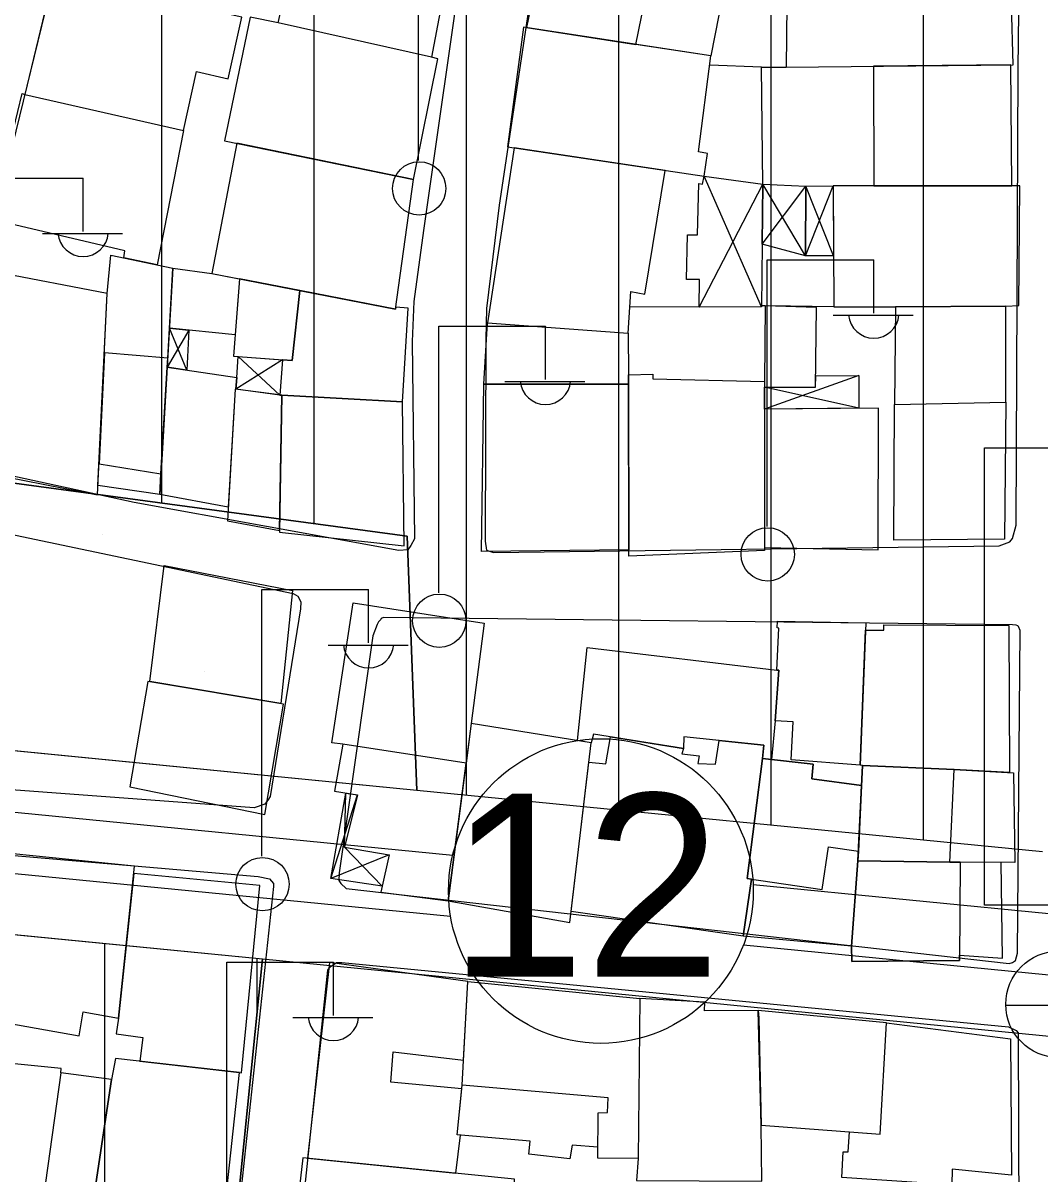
# Model space of a CAD drawing. Extents: x 417997 to 421451, y 4451742 to 4455216.
# Drawn here: x 419556.9 to 419623.6, y 4452478.4 to 4452553.9 of the extents above; entities that cross this region are included whole.
import ezdxf

# ---------------------------------------------------------------- set-up
doc = ezdxf.new("R2010")
doc.units = 0
for name, color, linetype in [('ADA', 7, 'Continuous'), ('ADAKENARI', 7, 'Continuous'), ('B_Mesken', 7, 'Continuous'), ('B_Sundurma', 7, 'Continuous'), ('B_Teras', 7, 'Continuous'), ('Default', 7, 'Continuous'), ('KALDIRIM', 7, 'Continuous'), ('KD_DAIRE', 7, 'Continuous'), ('KD_YGEN', 7, 'Continuous'), ('LJ_SEMBOL', 7, 'Continuous'), ('PL_AYA_PARK_DINLENME', 7, 'Continuous'), ('PL_KON_MEV_350', 7, 'Continuous'), ('PL_SAY_ILKOGRETIM', 7, 'Continuous'), ('S_Elektrik_Diregi', 7, 'Continuous'), ('S_Rogar_Kapagi', 7, 'Continuous'), ('Sinir_Duvar_tek_tarafa_ait', 7, 'Continuous'), ('TR_ORTAYOGUNKONUT', 7, 'Continuous'), ('TR_PARKALANI', 7, 'Continuous'), ('Yol_Sose', 7, 'Continuous')]:
    doc.layers.add(name, color=color, linetype=linetype)

# ---------------------------------------------------------------- blocks, each defined once
blk = doc.blocks.new('POINT_DISPLAY')
at = {"layer": 'Default'}
blk.add_line((0, 0), (0, 0), dxfattribs=at)

msp = doc.modelspace()

# ---------------------------------------------------------------- linework, layer by layer
at = {"layer": 'ADA'}
for p, q in [((419530.931, 4452527.141), (419582.069, 4452520.257)), ((419530.931, 4452527.141), (419582.069, 4452520.257)), ((419582.069, 4452520.257), (419582.687, 4452503.571)), ((419582.069, 4452520.257), (419582.687, 4452503.571)), ((419572.575, 4452492.506), (419567.658, 4452443.954)), ((419572.575, 4452492.506), (419567.658, 4452443.954))]:
    msp.add_line(p, q, dxfattribs=at)
at = {"layer": 'ADAKENARI'}
for p, q in [((419582.687, 4452503.571), (419524.438, 4452509.285)), ((419582.687, 4452503.571), (419524.438, 4452509.285)), ((419623.77, 4452499.541), (419582.687, 4452503.571)), ((419623.77, 4452499.541), (419582.687, 4452503.571)), ((419514.164, 4452498.235), (419572.575, 4452492.506)), ((419514.164, 4452498.235), (419572.575, 4452492.506)), ((419572.575, 4452492.506), (419624.884, 4452487.374)), ((419572.575, 4452492.506), (419624.884, 4452487.374))]:
    msp.add_line(p, q, dxfattribs=at)
at = {"layer": 'B_Mesken'}
for points in [[(419573.956, 4452555.491), (419571.611, 4452555.971), (419573.008, 4452562.379), (419575.577, 4452561.813), (419585.174, 4452559.685), (419583.65, 4452551.691), (419573.594, 4452553.94)], [(419597.073, 4452552.537), (419598.744, 4452560.782), (419591.693, 4452562.368), (419589.904, 4452553.632)], [(419601.999, 4452551.784), (419597.073, 4452552.537), (419598.744, 4452560.782), (419603.538, 4452559.703)], [(419621.618, 4452559.182), (419607.02, 4452559.252), (419606.933, 4452551.034), (419621.832, 4452551.202)], [(419556.97, 4452549.253), (419567.38, 4452546.884), (419568.231, 4452550.749), (419570.325, 4452550.263), (419571.217, 4452554.328), (419558.853, 4452557.082)], [(419583.65, 4452551.691), (419573.594, 4452553.94), (419571.759, 4452554.326), (419570.075, 4452546.213), (419582.485, 4452543.676), (419584.069, 4452551.59)], [(419588.644, 4452545.801), (419601.553, 4452543.878), (419601.778, 4452545.375), (419601.178, 4452545.477), (419601.999, 4452551.784), (419589.69, 4452553.665)], [(419612.669, 4452551.099), (419612.685, 4452543.252), (419621.746, 4452543.25), (419621.671, 4452551.2)], [(419567.38, 4452546.884), (419565.66, 4452538.066), (419563.459, 4452538.516), (419563.54, 4452538.995), (419554.786, 4452541.038), (419556.789, 4452549.306), (419556.97, 4452549.253)], [(419570.888, 4452546.047), (419569.242, 4452537.495), (419581.295, 4452535.159), (419582.485, 4452543.676)], [(419589.095, 4452545.734), (419587.342, 4452534.261), (419596.556, 4452533.59), (419596.745, 4452536.305), (419597.664, 4452536.142), (419598.996, 4452544.259)], [(419621.354, 4452535.359), (419622.214, 4452535.396), (419622.28, 4452543.25), (419610.015, 4452543.253), (419610.068, 4452535.318), (419614.116, 4452535.304)], [(419562.383, 4452536.191), (419562.612, 4452538.689), (419566.691, 4452537.856), (419565.821, 4452522.986), (419561.769, 4452523.583)], [(419555.071, 4452537.595), (419553.468, 4452524.598), (419561.74, 4452522.971), (419562.383, 4452536.191)], [(419570.78, 4452533.467), (419566.46, 4452533.919), (419566.691, 4452537.856), (419569.242, 4452537.495), (419571.067, 4452537.141)], [(419571.067, 4452537.141), (419570.671, 4452532.076), (419574.523, 4452531.784), (419575.007, 4452536.378)], [(419573.87, 4452531.833), (419573.709, 4452529.517), (419573.838, 4452529.5), (419581.764, 4452529.072), (419582.124, 4452535.214), (419581.313, 4452535.295), (419581.295, 4452535.159), (419575.007, 4452536.378), (419574.523, 4452531.784)], [(419605.523, 4452530.039), (419608.866, 4452530.027), (419608.923, 4452535.265), (419605.561, 4452535.377), (419605.523, 4452530.402)], [(419614.116, 4452535.304), (419614.055, 4452528.894), (419621.353, 4452529.048), (419621.354, 4452535.359)], [(419587.088, 4452530.229), (419587.342, 4452534.261), (419596.556, 4452533.59), (419596.589, 4452530.853), (419596.59, 4452530.237)], [(419570.32, 4452522.152), (419565.821, 4452522.986), (419565.901, 4452524.348), (419566.31, 4452531.341), (419570.892, 4452530.665), (419570.828, 4452529.904), (419570.776, 4452529.911)], [(419605.523, 4452530.402), (419605.507, 4452519.319), (419596.609, 4452518.951), (419596.589, 4452530.853), (419598.188, 4452530.887), (419598.187, 4452530.588)], [(419573.838, 4452529.5), (419570.776, 4452529.911), (419570.267, 4452521.252), (419573.69, 4452520.639)], [(419596.608, 4452519.352), (419586.932, 4452519.246), (419587.088, 4452530.229), (419596.59, 4452530.237)], [(419573.838, 4452529.5), (419573.688, 4452520.52), (419581.873, 4452519.611), (419581.764, 4452529.072)], [(419605.507, 4452519.505), (419612.972, 4452519.359), (419613.003, 4452528.656), (419605.521, 4452528.601)], [(419621.353, 4452529.048), (419621.263, 4452520.063), (419614.005, 4452519.988), (419614.055, 4452528.894)], [(419565.164, 4452510.707), (419566.108, 4452518.321), (419574.526, 4452516.696), (419573.768, 4452509.271)], [(419577.84, 4452506.605), (419577.123, 4452506.698), (419578.529, 4452515.878), (419587.108, 4452514.543), (419586.272, 4452507.962), (419585.933, 4452505.36)], [(419606.355, 4452514.23), (419606.376, 4452514.67), (419612.156, 4452514.569), (419611.785, 4452505.22), (419607.266, 4452505.576), (419607.395, 4452508.073), (419606.222, 4452508.14), (419606.448, 4452511.46), (419606.316, 4452511.468), (419606.465, 4452514.224)], [(419612.137, 4452514.091), (419613.337, 4452514.087), (419613.338, 4452514.446), (419621.558, 4452514.396), (419621.592, 4452504.739), (419617.968, 4452504.938), (419611.947, 4452505.199), (419611.785, 4452505.22)], [(419593.242, 4452506.844), (419593.869, 4452512.952), (419606.316, 4452511.468), (419606.448, 4452511.46), (419606.222, 4452508.14), (419605.981, 4452505.595), (419605.39, 4452505.662), (419605.46, 4452506.538), (419600.223, 4452507.091), (419600.208, 4452506.319), (419594.285, 4452507.257), (419594.145, 4452506.699)], [(419563.854, 4452503.793), (419572.73, 4452501.986), (419573.952, 4452509.24), (419565.034, 4452510.728)], [(419586.272, 4452507.962), (419584.757, 4452496.313), (419592.73, 4452494.889), (419594.145, 4452506.699)], [(419585.933, 4452505.36), (419577.84, 4452506.605), (419577.291, 4452503.519), (419578.806, 4452503.274), (419577.957, 4452499.85), (419580.887, 4452499.342), (419580.341, 4452496.893), (419584.757, 4452496.313)], [(419593.992, 4452505.418), (419595.109, 4452505.317), (419595.414, 4452507.079), (419600.208, 4452506.319), (419600.094, 4452505.976), (419601.237, 4452505.847), (419601.147, 4452505.343), (419602.292, 4452505.295), (419602.542, 4452506.846), (419605.46, 4452506.538), (419605.39, 4452505.662), (419604.387, 4452497.778), (419604.664, 4452497.738), (419604.114, 4452493.994), (419592.818, 4452495.623)], [(419611.647, 4452498.946), (419611.23, 4452493.351), (419604.114, 4452493.994), (419604.664, 4452497.738), (419604.387, 4452497.778), (419605.39, 4452505.662), (419608.699, 4452505.291), (419608.616, 4452504.335), (419611.884, 4452503.885), (419611.678, 4452499.579)], [(419617.668, 4452498.865), (419611.647, 4452498.946), (419611.947, 4452505.199), (419617.968, 4452504.938), (419621.855, 4452504.725), (419621.955, 4452498.829)], [(419555.983, 4452499.424), (419554.871, 4452488.466), (419560.543, 4452487.47), (419560.788, 4452489.041), (419563.116, 4452488.614), (419564.165, 4452498.598)], [(419621.134, 4452492.554), (419621.038, 4452498.837), (419618.36, 4452498.859), (419617.668, 4452498.865), (419611.647, 4452498.946), (419611.23, 4452493.351), (419611.257, 4452492.349), (419618.312, 4452492.4), (419618.315, 4452492.745)], [(419563.116, 4452488.614), (419562.973, 4452487.6), (419564.705, 4452487.355), (419564.515, 4452485.788), (419571.051, 4452485.06), (419571.191, 4452485.039), (419572.387, 4452497.33), (419564.113, 4452498.106)], [(419586.04, 4452491.032), (419576.974, 4452492.283), (419575.522, 4452479.425), (419585.253, 4452478.44), (419585.558, 4452480.938), (419585.352, 4452480.956), (419585.654, 4452483.987), (419580.98, 4452484.424), (419581.147, 4452486.419), (419585.764, 4452485.857)], [(419585.678, 4452484.228), (419586.04, 4452491.032), (419597.343, 4452489.913), (419597.228, 4452479.416), (419594.572, 4452479.426), (419594.579, 4452480.144), (419592.901, 4452480.29), (419592.738, 4452479.392), (419590.042, 4452479.702), (419590.145, 4452480.539), (419585.352, 4452480.956)], [(419597.228, 4452479.416), (419597.12, 4452477.956), (419605.346, 4452477.931), (419605.292, 4452481.588), (419605.097, 4452489.114), (419601.582, 4452489.102), (419601.594, 4452489.66), (419597.343, 4452489.913)], [(419605.292, 4452481.588), (419613.105, 4452480.998), (419613.53, 4452488.303), (419605.097, 4452489.114), (419605.152, 4452488.649)], [(419613.53, 4452488.303), (419621.662, 4452487.272), (419621.733, 4452478.325), (419617.826, 4452478.699), (419617.803, 4452477.679), (419610.591, 4452478.166), (419610.677, 4452479.847), (419610.997, 4452479.845), (419611.085, 4452481.151), (419613.105, 4452480.998)], [(419561.565, 4452477.319), (419562.664, 4452484.594), (419559.322, 4452485.024), (419559.362, 4452485.322), (419554.744, 4452485.777), (419553.453, 4452474.799), (419561.336, 4452473.934)], [(419561.336, 4452473.934), (419561.295, 4452473.696), (419569.756, 4452472.888), (419571.051, 4452485.06), (419562.929, 4452485.965), (419562.664, 4452484.594), (419561.565, 4452477.319)], [(419573.847, 4452467.483), (419588.521, 4452465.955), (419589.099, 4452478.05), (419575.221, 4452479.455)]]:
    msp.add_lwpolyline(points, close=True, dxfattribs=at)
at = {"layer": 'B_Sundurma'}
for p, q in [((419605.326, 4452535.306), (419601.553, 4452543.878)), ((419601.218, 4452535.28), (419605.412, 4452543.352)), ((419605.359, 4452539.429), (419608.237, 4452543.222)), ((419608.202, 4452538.658), (419605.412, 4452543.352)), ((419608.202, 4452538.658), (419610.015, 4452543.253)), ((419610.046, 4452538.652), (419608.237, 4452543.222)), ((419567.731, 4452533.786), (419566.31, 4452531.341)), ((419567.603, 4452531.15), (419566.46, 4452533.919)), ((419573.87, 4452531.833), (419570.828, 4452529.904)), ((419570.972, 4452532.053), (419573.709, 4452529.517)), ((419611.7, 4452530.797), (419605.521, 4452528.601)), ((419611.698, 4452528.647), (419605.523, 4452530.039)), ((419577.957, 4452499.85), (419578.038, 4452503.398)), ((419577.06, 4452497.798), (419578.806, 4452503.274)), ((419577.957, 4452499.85), (419580.429, 4452497.288)), ((419580.887, 4452499.342), (419577.06, 4452497.798))]:
    msp.add_line(p, q, dxfattribs=at)
for points in [[(419605.359, 4452539.429), (419605.326, 4452535.306), (419601.218, 4452535.28), (419601.244, 4452537.101), (419600.402, 4452537.104), (419600.452, 4452540.026), (419601.113, 4452540.044), (419601.204, 4452543.407), (419601.445, 4452543.366), (419601.553, 4452543.878), (419605.412, 4452543.352)], [(419608.202, 4452538.658), (419605.359, 4452539.429), (419605.412, 4452543.352), (419608.237, 4452543.222)], [(419610.046, 4452538.652), (419608.202, 4452538.658), (419608.237, 4452543.222), (419610.015, 4452543.253)], [(419567.731, 4452533.786), (419567.603, 4452531.15), (419566.31, 4452531.341), (419566.345, 4452531.946), (419566.46, 4452533.919)], [(419570.892, 4452530.665), (419570.972, 4452532.053), (419573.87, 4452531.833), (419573.709, 4452529.517), (419570.828, 4452529.904)], [(419608.874, 4452530.787), (419611.7, 4452530.797), (419611.698, 4452528.647), (419605.521, 4452528.601), (419605.523, 4452530.039), (419608.866, 4452530.027)], [(419580.429, 4452497.288), (419577.06, 4452497.798), (419578.038, 4452503.398), (419578.806, 4452503.274), (419577.957, 4452499.85), (419580.887, 4452499.342)]]:
    msp.add_lwpolyline(points, close=True, dxfattribs=at)
at = {"layer": 'B_Teras'}
for points in [[(419561.838, 4452524.996), (419565.901, 4452524.348), (419566.345, 4452531.946), (419562.193, 4452532.29)], [(419611.884, 4452503.885), (419608.616, 4452504.335), (419608.699, 4452505.291), (419605.39, 4452505.662), (419604.387, 4452497.778), (419609.309, 4452497.063), (419609.717, 4452499.87), (419611.678, 4452499.579)], [(419611.947, 4452505.199), (419611.647, 4452498.946), (419617.668, 4452498.865), (419617.968, 4452504.938)], [(419611.647, 4452498.946), (419617.668, 4452498.865), (419618.36, 4452498.859), (419618.312, 4452492.4), (419611.257, 4452492.349), (419611.23, 4452493.351)], [(419586.04, 4452491.032), (419597.343, 4452489.913), (419597.228, 4452479.416), (419594.572, 4452479.426), (419594.601, 4452482.399), (419595.201, 4452482.437), (419595.244, 4452483.395), (419585.678, 4452484.228)], [(419559.322, 4452485.024), (419558.322, 4452477.828), (419561.565, 4452477.319), (419562.664, 4452484.594)]]:
    msp.add_lwpolyline(points, close=True, dxfattribs=at)
at = {"layer": 'KALDIRIM'}
for p, q in [((419514.945, 4452506.197), (419585.057, 4452499.32)), ((419514.945, 4452506.197), (419585.057, 4452499.32)), ((419514.555, 4452502.216), (419584.914, 4452495.314)), ((419514.555, 4452502.216), (419584.914, 4452495.314)), ((419604.767, 4452497.386), (419704.723, 4452487.581)), ((419604.767, 4452497.386), (419704.723, 4452487.581)), ((419604.13, 4452493.429), (419704.333, 4452483.6)), ((419604.13, 4452493.429), (419704.333, 4452483.6))]:
    msp.add_line(p, q, dxfattribs=at)
at = {"layer": 'KD_DAIRE'}
msp.add_circle((419594.776, 4452496.965), 10, dxfattribs=at)
msp.add_circle((419594.776, 4452496.965), 10, dxfattribs=at)
at = {"layer": 'LJ_SEMBOL'}
msp.add_line((419619.948, 4452496.046), (419619.948, 4452496.046), dxfattribs=at)
msp.add_line((419619.948, 4452496.046), (419619.948, 4452496.046), dxfattribs=at)
msp.add_lwpolyline([(419619.948, 4452526.046), (419669.948, 4452526.046), (419669.948, 4452496.046), (419619.948, 4452496.046), (419619.948, 4452526.046), (419669.948, 4452526.046)], dxfattribs=at)
msp.add_lwpolyline([(419619.948, 4452526.046), (419669.948, 4452526.046), (419669.948, 4452496.046), (419619.948, 4452496.046), (419619.948, 4452526.046), (419669.948, 4452526.046)], dxfattribs=at)
at = {"layer": 'PL_AYA_PARK_DINLENME'}
msp.add_lwpolyline([(419582.069, 4452520.257), (419582.687, 4452503.571), (419524.438, 4452509.285), (419530.931, 4452527.141)], close=True, dxfattribs=at)
msp.add_lwpolyline([(419582.069, 4452520.257), (419582.687, 4452503.571), (419524.438, 4452509.285), (419530.931, 4452527.141)], close=True, dxfattribs=at)
at = {"layer": 'PL_KON_MEV_350'}
for points in [[(419623.77, 4452499.541), (419582.687, 4452503.571), (419582.069, 4452520.257), (419530.931, 4452527.141), (419524.438, 4452509.285), (419515.336, 4452510.178), (419511.524, 4452510.354), (419507.714, 4452510.137), (419503.948, 4452509.528), (419500.263, 4452508.535), (419496.701, 4452507.168), (419493.298, 4452505.441), (419490.092, 4452503.373), (419487.115, 4452500.985), (419468.114, 4452484.062), (419466.085, 4452482.436), (419463.898, 4452481.029), (419461.577, 4452479.858)], [(419462.822, 4452467.51), (419466.42, 4452468.878), (419469.855, 4452470.612), (419473.092, 4452472.694), (419476.095, 4452475.101), (419495.096, 4452492.024), (419497.107, 4452493.637), (419499.274, 4452495.035), (419501.573, 4452496.201), (419503.98, 4452497.125), (419506.469, 4452497.797), (419509.015, 4452498.208), (419511.589, 4452498.354), (419514.164, 4452498.235), (419572.575, 4452492.506), (419567.658, 4452443.954), (419562.661, 4452394.609)]]:
    msp.add_lwpolyline(points, dxfattribs=at)
at = {"layer": 'PL_SAY_ILKOGRETIM'}
msp.add_lwpolyline([(419567.658, 4452443.954), (419572.575, 4452492.506), (419624.884, 4452487.374), (419624.577, 4452438.19)], close=True, dxfattribs=at)
msp.add_lwpolyline([(419567.658, 4452443.954), (419572.575, 4452492.506), (419624.884, 4452487.374), (419624.577, 4452438.19)], close=True, dxfattribs=at)
at = {"layer": 'S_Elektrik_Diregi'}
for p, q in [((419582.816, 4452544.916), (419582.816, 4452562.416)), ((419553.795, 4452543.756), (419560.795, 4452543.756)), ((419560.795, 4452540.256), (419560.795, 4452543.756)), ((419558.135, 4452540.116), (419563.385, 4452540.116)), ((419605.687, 4452520.897), (419605.687, 4452538.397)), ((419605.687, 4452538.397), (419612.687, 4452538.397)), ((419612.687, 4452534.897), (419612.687, 4452538.397)), ((419610.027, 4452534.757), (419615.277, 4452534.757)), ((419584.137, 4452516.543), (419584.137, 4452534.043)), ((419584.137, 4452534.043), (419591.137, 4452534.043)), ((419591.137, 4452530.543), (419591.137, 4452534.043)), ((419588.477, 4452530.403), (419593.727, 4452530.403)), ((419572.531, 4452499.25), (419572.531, 4452516.75)), ((419572.531, 4452516.75), (419579.531, 4452516.75)), ((419579.531, 4452513.25), (419579.531, 4452516.75)), ((419576.871, 4452513.11), (419582.121, 4452513.11)), ((419570.222, 4452474.798), (419570.222, 4452492.298)), ((419570.222, 4452492.298), (419577.222, 4452492.298)), ((419577.222, 4452488.798), (419577.222, 4452492.298)), ((419574.562, 4452488.658), (419579.812, 4452488.658))]:
    msp.add_line(p, q, dxfattribs=at)
for centre in [(419582.852, 4452543.08), (419605.723, 4452519.062), (419584.173, 4452514.707), (419572.567, 4452497.415)]:
    msp.add_circle(centre, 1.75, dxfattribs=at)
for centre in [(419560.795, 4452540.269), (419612.688, 4452534.91), (419591.138, 4452530.556), (419579.532, 4452513.263), (419577.223, 4452488.811)]:
    msp.add_arc(centre, 1.658, 184.83843, 355.14641, dxfattribs=at)
at = {"layer": 'S_Rogar_Kapagi'}
msp.add_line((419621.33, 4452489.467), (419628.33, 4452489.467), dxfattribs=at)
msp.add_circle((419624.847, 4452489.531), 3.5, dxfattribs=at)
at = {"layer": 'Sinir_Duvar_tek_tarafa_ait'}
for points in [[(419605.318, 4452551.044), (419601.919, 4452551.172)], [(419605.412, 4452543.352), (419605.318, 4452551.044), (419606.933, 4452551.034)], [(419601.218, 4452535.28), (419596.674, 4452535.298)], [(419605.561, 4452535.372), (419605.326, 4452535.375)], [(419610.068, 4452535.318), (419605.807, 4452535.369)]]:
    msp.add_lwpolyline(points, dxfattribs=at)
at = {"layer": 'TR_ORTAYOGUNKONUT'}
for p, q in [((419585.951, 4452503.251), (419585.951, 4452606.583)), ((419585.951, 4452503.251), (419585.951, 4452606.583)), ((419575.951, 4452521.081), (419575.951, 4452603.989)), ((419575.951, 4452521.081), (419575.951, 4452603.989)), ((419565.951, 4452522.427), (419565.951, 4452601.395)), ((419565.951, 4452522.427), (419565.951, 4452601.395)), ((419595.951, 4452502.27), (419595.951, 4452592.483)), ((419595.951, 4452502.27), (419595.951, 4452592.483)), ((419605.951, 4452501.289), (419605.951, 4452587.64)), ((419605.951, 4452501.289), (419605.951, 4452587.64)), ((419615.951, 4452500.308), (419615.951, 4452582.796)), ((419615.951, 4452500.308), (419615.951, 4452582.796)), ((419562.22, 4452394.671), (419562.22, 4452493.521)), ((419562.22, 4452394.671), (419562.22, 4452493.521)), ((419572.22, 4452489.005), (419572.22, 4452492.54)), ((419572.22, 4452489.005), (419572.22, 4452492.54))]:
    msp.add_line(p, q, dxfattribs=at)
at = {"layer": 'Yol_Sose'}
for points in [[(419590.697, 4452559.34), (419588.108, 4452541.971), (419587.262, 4452535.191), (419587.215, 4452533.164), (419587.191, 4452519.939), (419587.27, 4452519.337), (419587.731, 4452519.195), (419620.919, 4452519.619), (419621.623, 4452519.877), (419621.785, 4452520.098), (419622.029, 4452520.98), (419622.168, 4452550.92), (419622.391, 4452569.623)], [(419555.176, 4452541.922), (419560.981, 4452565.569), (419561.061, 4452565.649), (419561.243, 4452565.769), (419561.343, 4452565.828), (419585.153, 4452559.985), (419585.314, 4452559.884), (419585.614, 4452559.562), (419585.793, 4452558.999), (419583.139, 4452540.319), (419582.501, 4452535.664), (419582.392, 4452533.035), (419582.549, 4452520.087), (419582.307, 4452519.646), (419582.105, 4452519.366), (419581.522, 4452519.308), (419564.153, 4452522.459), (419542.85, 4452527.09)], [(419542.476, 4452523.237), (419574.573, 4452516.501), (419574.894, 4452516.319), (419575.094, 4452515.938), (419575.052, 4452515.476), (419573.063, 4452503.164), (419572.962, 4452502.984), (419572.72, 4452502.664), (419572.016, 4452502.425), (419544.248, 4452504.49)], [(419544.295, 4452500.317), (419572.282, 4452497.91), (419573.025, 4452497.767), (419573.285, 4452497.465), (419573.284, 4452497.264), (419570.673, 4452472.756), (419570.531, 4452472.455), (419570.269, 4452472.336), (419545.516, 4452474.992)], [(419572.823, 4452453.522), (419576.861, 4452491.776), (419577.002, 4452491.996), (419577.424, 4452492.275), (419577.785, 4452492.274), (419621.535, 4452488.06), (419622.035, 4452487.818), (419622.155, 4452487.657), (419622.252, 4452462.671), (419621.83, 4452462.252), (419621.107, 4452462.094), (419597.771, 4452463.866)]]:
    msp.add_lwpolyline(points, dxfattribs=at)
msp.add_lwpolyline([(419578.059, 4452497.122), (419621.567, 4452492.215), (419621.788, 4452492.274), (419621.989, 4452492.414), (419622.111, 4452492.894), (419622.302, 4452514.073), (419622.182, 4452514.334), (419622.142, 4452514.374), (419622.042, 4452514.414), (419621.801, 4452514.435), (419580.505, 4452514.926), (419580.364, 4452514.846), (419580.324, 4452514.786), (419580.183, 4452514.627), (419580.102, 4452514.467), (419579.819, 4452513.706), (419577.601, 4452498.166), (419577.58, 4452497.645), (419577.699, 4452497.464)], close=True, dxfattribs=at)

# ---------------------------------------------------------------- block references
at = {"layer": 'TR_PARKALANI', "xscale": 0.1, "yscale": 0.10000000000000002}
for p in [(419558.982, 4452523.362), (419558.982, 4452523.362), (419562.094, 4452520.365), (419562.094, 4452520.365), (419573.754, 4452520.757), (419573.754, 4452520.757), (419568.754, 4452511.385), (419568.754, 4452511.385)]:
    msp.add_blockref('POINT_DISPLAY', p, dxfattribs=at)

# ---------------------------------------------------------------- texts
at = {"layer": 'KD_YGEN'}
msp.add_text('12', height=12, dxfattribs=at).set_placement((419584.801, 4452491.35))
msp.add_text('12', height=12, dxfattribs=at).set_placement((419584.801, 4452491.35))

doc.saveas('drawing.dxf')
